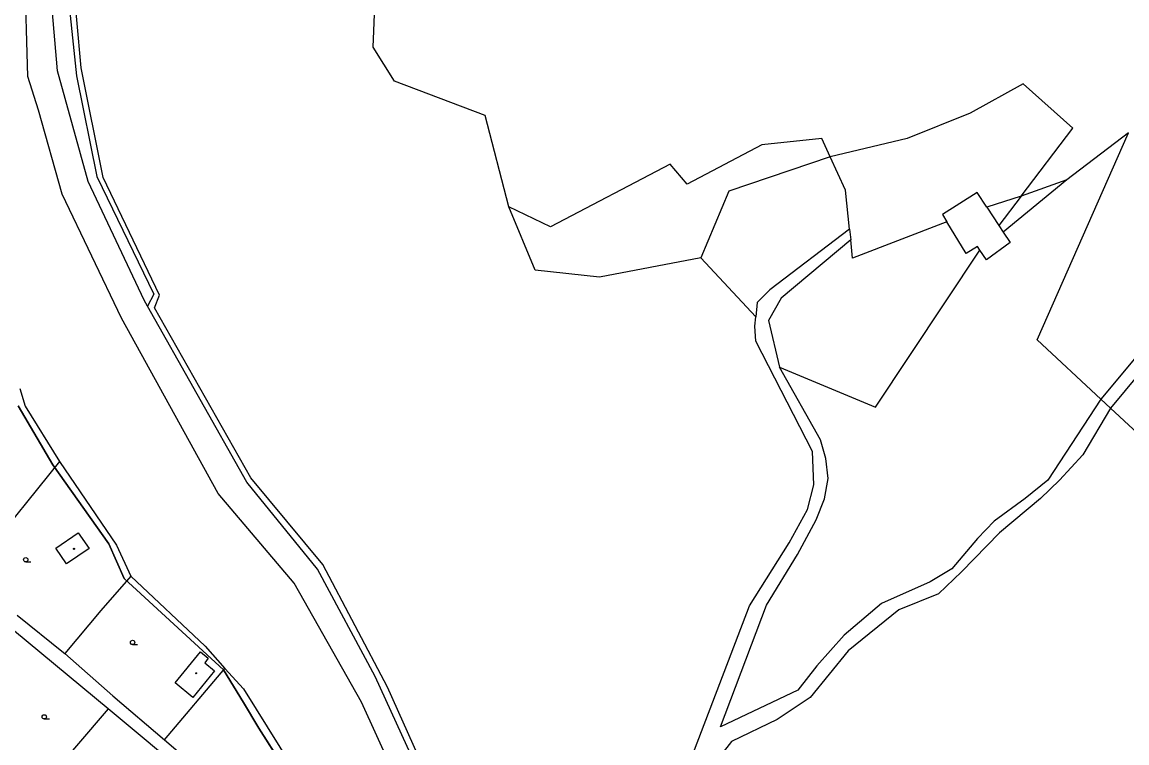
# Model space of a CAD drawing. Extents: x -598233 to -596890, y -1157848 to -1156431.
# Drawn here: x -597363 to -597170.8, y -1156985.2 to -1156859.8 of the extents above; entities that cross this region are included whole.
import ezdxf

# ---------------------------------------------------------------- set-up
doc = ezdxf.new("R2010")
doc.units = 0
for name, color, linetype in [('Level 11', 7, 'Continuous'), ('Level 36', 7, 'Continuous'), ('Level 39', 7, 'Continuous'), ('Level 51', 7, 'Continuous'), ('Level 52', 7, 'Continuous'), ('Vrstva 54', 7, 'Continuous'), ('Vrstva 60', 7, 'Continuous')]:
    doc.layers.add(name, color=color, linetype=linetype)

msp = doc.modelspace()

# ---------------------------------------------------------------- linework, layer by layer
at = {"layer": 'Level 11'}
msp.add_lwpolyline([(-597333.35, -1156977.3), (-597336.42, -1156974.76)], dxfattribs=at)
at = {"layer": 'Level 36'}
for p, q in [((-597362.4, -1156953.715), (-597361.525, -1156953.715)), ((-597343.8, -1156968.115), (-597342.925, -1156968.115)), ((-597359.17, -1156981.055), (-597358.295, -1156981.055))]:
    msp.add_line(p, q, dxfattribs=at)
for centre in [(-597362.4001, -1156953.3399), (-597343.8001, -1156967.7399), (-597359.1701, -1156980.6799)]:
    msp.add_circle(centre, 0.375, dxfattribs=at)
at = {"layer": 'Level 39'}
for centre, radius in [((-597354, -1156951.44), 0.09), ((-597354, -1156951.44), 0.0398), ((-597332.73, -1156973.1), 0.09), ((-597332.73, -1156973.1), 0.0398)]:
    msp.add_circle(centre, radius, dxfattribs=at)
at = {"layer": 'Level 51'}
for points in [[(-597362.02, -1156869.23), (-597362.55, -1156850.84)], [(-597356.88, -1156868.27), (-597358.38, -1156850.6599)], [(-597355.36, -1156851.9699), (-597353.58, -1156869.11)], [(-597352.78, -1156867.7199), (-597354.24, -1156851)], [(-597301.92, -1156864.1599), (-597301.63, -1156857.01)], [(-597298.24, -1156870.05), (-597301.92, -1156864.1599)], [(-597348.92, -1156886.81), (-597352.78, -1156867.7199)], [(-597360.17, -1156875.11), (-597362.02, -1156869.23)], [(-597351.55, -1156887.53), (-597356.88, -1156868.27)], [(-597353.58, -1156869.11), (-597350.04, -1156886.63)], [(-597282.4699, -1156876.01), (-597298.24, -1156870.05)], [(-597188.85, -1156870.53), (-597198.08, -1156875.62)], [(-597180.1599, -1156878.25), (-597188.85, -1156870.53)], [(-597356.04, -1156889.7199), (-597360.17, -1156875.11)], [(-597278.33, -1156891.94), (-597282.4699, -1156876.01)], [(-597198.08, -1156875.62), (-597209.02, -1156880.01)], [(-597189.2, -1156890.06), (-597180.1599, -1156878.25)], [(-597186.39, -1156915.07), (-597170.49, -1156879.07)], [(-597170.49, -1156879.07), (-597181.25, -1156887.25)], [(-597234.28, -1156881.1599), (-597247.32, -1156888)], [(-597223.84, -1156880.03), (-597234.28, -1156881.1599)], [(-597222.4, -1156883.2), (-597223.84, -1156880.03)], [(-597209.02, -1156880.01), (-597222.4, -1156883.2)], [(-597222.4, -1156883.2), (-597240.07, -1156889.2199)], [(-597219.74, -1156889.02), (-597222.4, -1156883.2)], [(-597250.24, -1156884.49), (-597271.07, -1156895.42)], [(-597247.32, -1156888), (-597250.24, -1156884.49)], [(-597350.04, -1156886.63), (-597340.1, -1156907.15)], [(-597339.1, -1156907.32), (-597348.92, -1156886.81)], [(-597341.79, -1156908.19), (-597351.55, -1156887.53)], [(-597219.04, -1156895.82), (-597219.74, -1156889.02)], [(-597181.25, -1156887.25), (-597192.3, -1156896.34)], [(-597181.25, -1156887.25), (-597189.2, -1156890.06)], [(-597345.75, -1156911.3), (-597356.04, -1156889.7199)], [(-597240.07, -1156889.2199), (-597244.93, -1156900.79)], [(-597196.83, -1156889.4099), (-597202.88, -1156893.26)], [(-597195.1599, -1156891.96), (-597196.83, -1156889.4099)], [(-597189.2, -1156890.06), (-597195.1599, -1156891.96)], [(-597189.2, -1156890.06), (-597193.05, -1156895.19)], [(-597271.07, -1156895.42), (-597278.33, -1156891.94)], [(-597273.75, -1156902.93), (-597278.33, -1156891.94)], [(-597195.1599, -1156891.96), (-597193.05, -1156895.19)], [(-597202.09, -1156894.55), (-597218.51, -1156900.88)], [(-597202.88, -1156893.26), (-597202.09, -1156894.55)], [(-597198.7199, -1156900.03), (-597202.09, -1156894.55)], [(-597219.04, -1156895.82), (-597232.94, -1156906.38)], [(-597219.04, -1156895.82), (-597218.84, -1156897.67)], [(-597193.05, -1156895.19), (-597192.3, -1156896.34)], [(-597192.3, -1156896.34), (-597191.11, -1156898.1599)], [(-597218.84, -1156897.67), (-597230.93, -1156907.82)], [(-597218.51, -1156900.88), (-597218.84, -1156897.67)], [(-597191.11, -1156898.1599), (-597195.2199, -1156901.13)], [(-597214.54, -1156926.8), (-597196.39, -1156899.4699)], [(-597196.78, -1156898.84), (-597198.7199, -1156900.03)], [(-597196.39, -1156899.4699), (-597196.78, -1156898.84)], [(-597195.2199, -1156901.13), (-597196.39, -1156899.4699)], [(-597244.93, -1156900.79), (-597262.55, -1156904.18)], [(-597244.93, -1156900.79), (-597235.37, -1156911.08)], [(-597262.55, -1156904.18), (-597273.75, -1156902.93)], [(-597341.2, -1156909.24), (-597341.79, -1156908.19)], [(-597340.1, -1156907.15), (-597341.2, -1156909.24)], [(-597339.98, -1156909.51), (-597339.1, -1156907.32)], [(-597232.94, -1156906.38), (-597235.09, -1156908.56)], [(-597230.93, -1156907.82), (-597233.17, -1156911.7199)], [(-597323.93, -1156939.82), (-597341.2, -1156909.24)], [(-597323.2199, -1156939.07), (-597339.98, -1156909.51)], [(-597235.09, -1156908.56), (-597235.37, -1156911.08)], [(-597328.89, -1156941.8), (-597345.75, -1156911.3)], [(-597235.55, -1156912.71), (-597235.37, -1156911.08)], [(-597233.17, -1156911.7199), (-597231.21, -1156919.81)], [(-597162.73, -1156910.31), (-597175.32, -1156925.37)], [(-597235.33, -1156915.28), (-597235.55, -1156912.71)], [(-597225.5, -1156934.52), (-597235.33, -1156915.28)], [(-597175.32, -1156925.37), (-597186.39, -1156915.07)], [(-597165.68, -1156917.37), (-597173.63, -1156926.94)], [(-597231.21, -1156919.81), (-597214.54, -1156926.8)], [(-597224.07, -1156932.46), (-597231.21, -1156919.81)], [(-597363.43, -1156923.54), (-597362.5, -1156926.59)], [(-597175.32, -1156925.37), (-597184.55, -1156939.52)], [(-597173.63, -1156926.94), (-597175.32, -1156925.37)], [(-597362.5, -1156926.59), (-597356.55, -1156936.27)], [(-597173.63, -1156926.94), (-597178.45, -1156935.11)], [(-597160.25, -1156939.38), (-597173.63, -1156926.94)], [(-597223.1599, -1156935.74), (-597224.07, -1156932.46)], [(-597225.24, -1156940.28), (-597225.5, -1156934.52)], [(-597178.45, -1156935.11), (-597182.51, -1156939.5)], [(-597356.55, -1156936.27), (-597369.75, -1156952.58)], [(-597356.55, -1156936.27), (-597369.75, -1156952.58)], [(-597356.55, -1156936.27), (-597346.6, -1156950.83)], [(-597222.78, -1156939.2199), (-597223.1599, -1156935.74)], [(-597311.63, -1156954.96), (-597323.93, -1156939.82)], [(-597310.7, -1156954.15), (-597323.2199, -1156939.07)], [(-597226.36, -1156944.61), (-597225.24, -1156940.28)], [(-597223.42, -1156942.7199), (-597222.78, -1156939.2199)], [(-597184.55, -1156939.52), (-597188.4699, -1156942.6599)], [(-597182.51, -1156939.5), (-597185.8, -1156942.7)], [(-597315.68, -1156957.42), (-597328.89, -1156941.8)], [(-597224.85, -1156946.38), (-597223.42, -1156942.7199)], [(-597188.4699, -1156942.6599), (-597193.88, -1156946.64)], [(-597185.8, -1156942.7), (-597192.96, -1156948.6599)], [(-597229.55, -1156950.37), (-597226.36, -1156944.61)], [(-597228.07, -1156952.4), (-597224.85, -1156946.38)], [(-597193.88, -1156946.64), (-597196.76, -1156949.64)], [(-597236.43, -1156961.39), (-597229.55, -1156950.37)], [(-597196.76, -1156949.64), (-597201.2199, -1156954.93)], [(-597192.96, -1156948.6599), (-597199.57, -1156955.43)], [(-597346.6, -1156950.83), (-597344.13, -1156956.18)], [(-597233.51, -1156961.27), (-597228.07, -1156952.4)], [(-597299.45, -1156975.52), (-597310.7, -1156954.15)], [(-597344.13, -1156956.18), (-597349.35, -1156962.18)], [(-597344.13, -1156956.18), (-597349.35, -1156962.18)], [(-597344.13, -1156956.18), (-597331.17, -1156968.38)], [(-597301.58, -1156973.64), (-597311.63, -1156954.96)], [(-597201.2199, -1156954.93), (-597205.03, -1156957.18)], [(-597199.57, -1156955.43), (-597203.56, -1156959.25)], [(-597303.99, -1156978.12), (-597315.68, -1156957.42)], [(-597205.03, -1156957.18), (-597213.48, -1156960.95)], [(-597203.56, -1156959.25), (-597210.49, -1156962.05)], [(-597253.14, -1157005.11), (-597236.43, -1156961.39)], [(-597241.4699, -1156982.42), (-597233.51, -1156961.27)], [(-597213.48, -1156960.95), (-597219.95, -1156966.4699)], [(-597210.49, -1156962.05), (-597219.31, -1156969.2199)], [(-597348.08, -1156979.28), (-597366.75, -1156963.77)], [(-597363.87, -1156963), (-597355.82, -1156969.4699)], [(-597349.35, -1156962.18), (-597355.59, -1156969.67)], [(-597219.95, -1156966.4699), (-597224.75, -1156971.8)], [(-597355.82, -1156969.4699), (-597355.59, -1156969.67)], [(-597355.59, -1156969.67), (-597347.23, -1156977.05)], [(-597331.17, -1156968.38), (-597327.74, -1156972.29)], [(-597219.31, -1156969.2199), (-597225.87, -1156977.33)], [(-597338.28, -1156984.7), (-597327.74, -1156972.29)], [(-597338.28, -1156984.7), (-597327.74, -1156972.29)], [(-597327.74, -1156972.29), (-597324.48, -1156975.83)], [(-597291.4, -1156995.9699), (-597301.58, -1156973.64)], [(-597224.75, -1156971.8), (-597228.02, -1156976.02)], [(-597291.28, -1156993.76), (-597299.45, -1156975.52)], [(-597347.23, -1156977.05), (-597338.28, -1156984.7)], [(-597324.48, -1156975.83), (-597314.07, -1156992.58)], [(-597228.02, -1156976.02), (-597241.4699, -1156982.42)], [(-597225.87, -1156977.33), (-597231.65, -1156981.15)], [(-597348.08, -1156979.28), (-597364.2199, -1156998.21)], [(-597333.36, -1156991.52), (-597348.08, -1156979.28)], [(-597285.28, -1157019.14), (-597303.99, -1156978.12)], [(-597231.65, -1156981.15), (-597239.59, -1156984.98)], [(-597338.28, -1156984.7), (-597316.2199, -1157003.55)], [(-597239.59, -1156984.98), (-597244.34, -1156991.08)]]:
    msp.add_lwpolyline(points, dxfattribs=at)
at = {"layer": 'Level 52'}
for points in [[(-597357.18, -1156951.33), (-597353.25, -1156948.6599)], [(-597353.25, -1156948.6599), (-597351.39, -1156951.4)], [(-597355.31, -1156954.07), (-597357.18, -1156951.33)], [(-597351.39, -1156951.4), (-597355.31, -1156954.07)], [(-597336.42, -1156974.76), (-597331.99, -1156969.36)], [(-597331.99, -1156969.36), (-597330.65, -1156970.49)], [(-597330.65, -1156970.49), (-597331.23, -1156971.28)], [(-597331.23, -1156971.28), (-597329.55, -1156972.69)], [(-597329.55, -1156972.69), (-597333.35, -1156977.3)]]:
    msp.add_lwpolyline(points, dxfattribs=at)
at = {"layer": 'Vrstva 54'}
for p, q in [((-597363.7, -1156926.57), (-597357.71, -1156936.82)), ((-597357.71, -1156936.82), (-597347.92, -1156950.58)), ((-597347.92, -1156950.58), (-597345.28, -1156956.63)), ((-597345.28, -1156956.63), (-597328.01, -1156972.52)), ((-597328.01, -1156972.52), (-597324.52, -1156978.21)), ((-597324.52, -1156978.21), (-597321.82, -1156982.66)), ((-597321.82, -1156982.66), (-597315.16, -1156993.14))]:
    msp.add_line(p, q, dxfattribs=at)
at = {"layer": 'Vrstva 60'}
for points in [[(-597363.7, -1156926.57), (-597357.71, -1156936.82), (-597347.92, -1156950.58), (-597345.28, -1156956.63), (-597328.01, -1156972.52), (-597324.52, -1156978.21), (-597321.82, -1156982.66), (-597315.16, -1156993.14)], [(-597315.16, -1156993.14), (-597321.82, -1156982.66), (-597324.52, -1156978.21), (-597328.01, -1156972.52), (-597345.28, -1156956.63), (-597347.92, -1156950.58), (-597357.71, -1156936.82), (-597363.7, -1156926.57)]]:
    msp.add_lwpolyline(points, dxfattribs=at)

doc.saveas('drawing.dxf')
